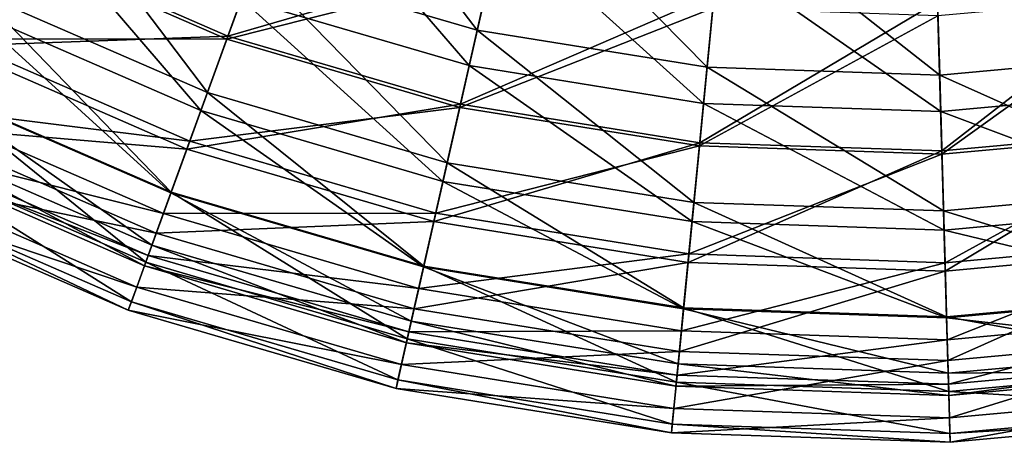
# Model space of a CAD drawing. Header units: millimetres. Extents: x 0 to 424, y 0 to 403.
# Tile 314 of 656: x 291 to 331, y 0 to 17. Entities that reach past the tile are written whole.
import ezdxf

# ---------------------------------------------------------------- set-up
doc = ezdxf.new("R2010")
doc.units = ezdxf.units.MM
doc.header["$LTSCALE"] = 25.4
doc.layers.get('0').update_dxf_attribs({"true_color": 0xff5454})

# ---------------------------------------------------------------- blocks, each defined once
blk = doc.blocks.new('VETRO-III-7641.STL')
at = {"color": 35, "true_color": 0x816c61}
mesh = blk.add_polyface(dxfattribs=at)
corners = [(47.997, 129.976, 686.678), (37.042, 128.231, 677.544), (45.953, 124.346, 677.544), (39.775, 133.56, 686.678)]
mesh.append_faces([[corners[k] for k in face] for face in [(0, 1, 2), (1, 0, 3)]], dxfattribs={"vtx0": -1, "color": 35})
mesh = blk.add_polyface(dxfattribs=at)
corners = [(55.953, 124.579, 584.147), (49.235, 133.385, 575.423), (57.404, 130.988, 575.423), (46.992, 127.209, 584.147)]
mesh.append_faces([[corners[k] for k in face] for face in [(0, 1, 2), (1, 0, 3)]], dxfattribs={"vtx0": -1, "color": 35})
mesh = blk.add_polyface(dxfattribs=at)
corners = [(36.982, 128.115, 593.315), (47.804, 129.445, 584.015), (39.518, 133.057, 584.015), (45.908, 124.223, 593.315)]
mesh.append_faces([[corners[k] for k in face] for face in [(0, 1, 2), (1, 0, 3)]], dxfattribs={"vtx0": -1, "color": 35})
mesh = blk.add_polyface(dxfattribs=at)
corners = [(48.52, 131.416, 685.555), (55.631, 123.157, 676.492), (46.495, 125.838, 676.492), (56.941, 128.945, 685.555)]
mesh.append_faces([[corners[k] for k in face] for face in [(0, 1, 2), (1, 0, 3)]], dxfattribs={"vtx0": -1, "color": 35})
mesh = blk.add_polyface(dxfattribs=at)
corners = [(45.131, 122.081, 593.609), (38.432, 130.94, 584.147), (46.992, 127.209, 584.147), (35.942, 126.087, 593.609)]
mesh.append_faces([[corners[k] for k in face] for face in [(0, 1, 2), (1, 0, 3)]], dxfattribs={"vtx0": -1, "color": 35})
mesh = blk.add_polyface(dxfattribs=at)
corners = [(65.172, 123.093, 584.147), (57.404, 130.988, 575.423), (65.809, 129.633, 575.423), (55.953, 124.579, 584.147)]
mesh.append_faces([[corners[k] for k in face] for face in [(0, 1, 2), (1, 0, 3)]], dxfattribs={"vtx0": -1, "color": 35})
mesh = blk.add_polyface(dxfattribs=at)
corners = [(56.603, 127.45, 686.678), (45.953, 124.346, 677.544), (55.281, 121.609, 677.544), (47.997, 129.976, 686.678)]
mesh.append_faces([[corners[k] for k in face] for face in [(0, 1, 2), (1, 0, 3)]], dxfattribs={"vtx0": -1, "color": 35})
mesh = blk.add_polyface(dxfattribs=at)
corners = [(83.805, 123.628, 584.147), (74.317, 129.343, 575.423), (82.795, 130.121, 575.423), (74.506, 122.775, 584.147)]
mesh.append_faces([[corners[k] for k in face] for face in [(0, 1, 2), (1, 0, 3)]], dxfattribs={"vtx0": -1, "color": 35})
mesh = blk.add_polyface(dxfattribs=at)
corners = [(37.766, 129.643, 676.492), (44.868, 121.358, 666.763), (35.591, 125.403, 666.763), (46.495, 125.838, 676.492)]
mesh.append_faces([[corners[k] for k in face] for face in [(0, 1, 2), (1, 0, 3)]], dxfattribs={"vtx0": -1, "color": 35})
mesh = blk.add_polyface(dxfattribs=at)
corners = [(74.506, 122.775, 584.147), (65.809, 129.633, 575.423), (74.317, 129.343, 575.423), (65.172, 123.093, 584.147)]
mesh.append_faces([[corners[k] for k in face] for face in [(0, 1, 2), (1, 0, 3)]], dxfattribs={"vtx0": -1, "color": 35})
mesh = blk.add_polyface(dxfattribs=at)
corners = [(45.908, 124.223, 593.315), (56.478, 126.9, 584.015), (47.804, 129.445, 584.015), (55.252, 121.481, 593.315)]
mesh.append_faces([[corners[k] for k in face] for face in [(0, 1, 2), (1, 0, 3)]], dxfattribs={"vtx0": -1, "color": 35})
mesh = blk.add_polyface(dxfattribs=at)
corners = [(56.941, 128.945, 685.555), (65.031, 121.642, 676.492), (55.631, 123.157, 676.492), (65.606, 127.548, 685.555)]
mesh.append_faces([[corners[k] for k in face] for face in [(0, 1, 2), (1, 0, 3)]], dxfattribs={"vtx0": -1, "color": 35})
mesh = blk.add_polyface(dxfattribs=at)
corners = [(45.953, 124.346, 677.544), (34.839, 123.936, 667.747), (44.306, 119.809, 667.747), (37.042, 128.231, 677.544)]
mesh.append_faces([[corners[k] for k in face] for face in [(0, 1, 2), (1, 0, 3)]], dxfattribs={"vtx0": -1, "color": 35})
mesh = blk.add_polyface(dxfattribs=at)
corners = [(34.993, 124.235, 603.232), (45.908, 124.223, 593.315), (36.982, 128.115, 593.315), (44.421, 120.125, 603.232)]
mesh.append_faces([[corners[k] for k in face] for face in [(0, 1, 2), (1, 0, 3)]], dxfattribs={"vtx0": -1, "color": 35})
mesh = blk.add_polyface(dxfattribs=at)
corners = [(74.377, 127.249, 685.555), (84.029, 122.188, 676.492), (74.547, 121.317, 676.492), (83.117, 128.051, 685.555)]
mesh.append_faces([[corners[k] for k in face] for face in [(0, 1, 2), (1, 0, 3)]], dxfattribs={"vtx0": -1, "color": 35})
mesh = blk.add_polyface(dxfattribs=at)
corners = [(54.749, 119.259, 593.609), (46.992, 127.209, 584.147), (55.953, 124.579, 584.147), (45.131, 122.081, 593.609)]
mesh.append_faces([[corners[k] for k in face] for face in [(0, 1, 2), (1, 0, 3)]], dxfattribs={"vtx0": -1, "color": 35})
mesh = blk.add_polyface(dxfattribs=at)
corners = [(65.457, 126.023, 686.678), (55.281, 121.609, 677.544), (64.878, 120.062, 677.544), (56.603, 127.45, 686.678)]
mesh.append_faces([[corners[k] for k in face] for face in [(0, 1, 2), (1, 0, 3)]], dxfattribs={"vtx0": -1, "color": 35})
mesh = blk.add_polyface(dxfattribs=at)
corners = [(65.606, 127.548, 685.555), (74.547, 121.317, 676.492), (65.031, 121.642, 676.492), (74.377, 127.249, 685.555)]
mesh.append_faces([[corners[k] for k in face] for face in [(0, 1, 2), (1, 0, 3)]], dxfattribs={"vtx0": -1, "color": 35})
mesh = blk.add_polyface(dxfattribs=at)
corners = [(55.252, 121.481, 593.315), (65.403, 125.461, 584.015), (56.478, 126.9, 584.015), (64.865, 119.932, 593.315)]
mesh.append_faces([[corners[k] for k in face] for face in [(0, 1, 2), (1, 0, 3)]], dxfattribs={"vtx0": -1, "color": 35})
mesh = blk.add_polyface(dxfattribs=at)
corners = [(83.352, 126.537, 686.678), (74.593, 119.731, 677.544), (84.273, 120.619, 677.544), (74.421, 125.717, 686.678)]
mesh.append_faces([[corners[k] for k in face] for face in [(0, 1, 2), (1, 0, 3)]], dxfattribs={"vtx0": -1, "color": 35})
mesh = blk.add_polyface(dxfattribs=at)
corners = [(43.678, 118.08, 603.668), (35.942, 126.087, 593.609), (45.131, 122.081, 593.609), (33.999, 122.299, 603.668)]
mesh.append_faces([[corners[k] for k in face] for face in [(0, 1, 2), (1, 0, 3)]], dxfattribs={"vtx0": -1, "color": 35})
mesh = blk.add_polyface(dxfattribs=at)
corners = [(74.421, 125.717, 686.678), (64.878, 120.062, 677.544), (74.593, 119.731, 677.544), (65.457, 126.023, 686.678)]
mesh.append_faces([[corners[k] for k in face] for face in [(0, 1, 2), (1, 0, 3)]], dxfattribs={"vtx0": -1, "color": 35})
mesh = blk.add_polyface(dxfattribs=at)
corners = [(46.495, 125.838, 676.492), (54.579, 118.509, 666.763), (44.868, 121.358, 666.763), (55.631, 123.157, 676.492)]
mesh.append_faces([[corners[k] for k in face] for face in [(0, 1, 2), (1, 0, 3)]], dxfattribs={"vtx0": -1, "color": 35})
mesh = blk.add_polyface(dxfattribs=at)
corners = [(74.597, 119.6, 593.315), (83.439, 125.979, 584.015), (74.437, 125.153, 584.015), (84.293, 120.49, 593.315)]
mesh.append_faces([[corners[k] for k in face] for face in [(0, 1, 2), (1, 0, 3)]], dxfattribs={"vtx0": -1, "color": 35})
mesh = blk.add_polyface(dxfattribs=at)
corners = [(35.591, 125.403, 666.763), (43.666, 118.047, 656.519), (33.983, 122.268, 656.519), (44.868, 121.358, 666.763)]
mesh.append_faces([[corners[k] for k in face] for face in [(0, 1, 2), (1, 0, 3)]], dxfattribs={"vtx0": -1, "color": 35})
mesh = blk.add_polyface(dxfattribs=at)
corners = [(64.865, 119.932, 593.315), (74.437, 125.153, 584.015), (65.403, 125.461, 584.015), (74.597, 119.6, 593.315)]
mesh.append_faces([[corners[k] for k in face] for face in [(0, 1, 2), (1, 0, 3)]], dxfattribs={"vtx0": -1, "color": 35})
mesh = blk.add_polyface(dxfattribs=at)
corners = [(64.644, 117.664, 593.609), (55.953, 124.579, 584.147), (65.172, 123.093, 584.147), (54.749, 119.259, 593.609)]
mesh.append_faces([[corners[k] for k in face] for face in [(0, 1, 2), (1, 0, 3)]], dxfattribs={"vtx0": -1, "color": 35})
mesh = blk.add_polyface(dxfattribs=at)
corners = [(33.579, 121.48, 613.613), (44.421, 120.125, 603.232), (34.993, 124.235, 603.232), (43.363, 117.214, 613.613)]
mesh.append_faces([[corners[k] for k in face] for face in [(0, 1, 2), (1, 0, 3)]], dxfattribs={"vtx0": -1, "color": 35})
mesh = blk.add_polyface(dxfattribs=at)
corners = [(55.281, 121.609, 677.544), (44.306, 119.809, 667.747), (54.215, 116.901, 667.747), (45.953, 124.346, 677.544)]
mesh.append_faces([[corners[k] for k in face] for face in [(0, 1, 2), (1, 0, 3)]], dxfattribs={"vtx0": -1, "color": 35})
mesh = blk.add_polyface(dxfattribs=at)
corners = [(44.421, 120.125, 603.232), (55.252, 121.481, 593.315), (45.908, 124.223, 593.315), (54.289, 117.229, 603.232)]
mesh.append_faces([[corners[k] for k in face] for face in [(0, 1, 2), (1, 0, 3)]], dxfattribs={"vtx0": -1, "color": 35})
mesh = blk.add_polyface(dxfattribs=at)
corners = [(44.306, 119.809, 667.747), (33.199, 120.739, 657.432), (43.08, 116.432, 657.432), (34.839, 123.936, 667.747)]
mesh.append_faces([[corners[k] for k in face] for face in [(0, 1, 2), (1, 0, 3)]], dxfattribs={"vtx0": -1, "color": 35})
mesh = blk.add_polyface(dxfattribs=at)
corners = [(84.644, 118.238, 593.609), (74.506, 122.775, 584.147), (83.805, 123.628, 584.147), (74.662, 117.322, 593.609)]
mesh.append_faces([[corners[k] for k in face] for face in [(0, 1, 2), (1, 0, 3)]], dxfattribs={"vtx0": -1, "color": 35})
mesh = blk.add_polyface(dxfattribs=at)
corners = [(55.631, 123.157, 676.492), (64.57, 116.899, 666.763), (54.579, 118.509, 666.763), (65.031, 121.642, 676.492)]
mesh.append_faces([[corners[k] for k in face] for face in [(0, 1, 2), (1, 0, 3)]], dxfattribs={"vtx0": -1, "color": 35})
mesh = blk.add_polyface(dxfattribs=at)
corners = [(74.662, 117.322, 593.609), (65.172, 123.093, 584.147), (74.506, 122.775, 584.147), (64.644, 117.664, 593.609)]
mesh.append_faces([[corners[k] for k in face] for face in [(0, 1, 2), (1, 0, 3)]], dxfattribs={"vtx0": -1, "color": 35})
mesh = blk.add_polyface(dxfattribs=at)
corners = [(42.656, 115.265, 614.171), (33.999, 122.299, 603.668), (43.678, 118.08, 603.668), (32.632, 119.634, 614.171)]
mesh.append_faces([[corners[k] for k in face] for face in [(0, 1, 2), (1, 0, 3)]], dxfattribs={"vtx0": -1, "color": 35})
mesh = blk.add_polyface(dxfattribs=at)
corners = [(33.983, 122.268, 656.519), (42.906, 115.954, 645.917), (32.967, 120.287, 645.917), (43.666, 118.047, 656.519)]
mesh.append_faces([[corners[k] for k in face] for face in [(0, 1, 2), (1, 0, 3)]], dxfattribs={"vtx0": -1, "color": 35})
mesh = blk.add_polyface(dxfattribs=at)
corners = [(53.809, 115.107, 603.668), (45.131, 122.081, 593.609), (54.749, 119.259, 593.609), (43.678, 118.08, 603.668)]
mesh.append_faces([[corners[k] for k in face] for face in [(0, 1, 2), (1, 0, 3)]], dxfattribs={"vtx0": -1, "color": 35})
mesh = blk.add_polyface(dxfattribs=at)
corners = [(74.547, 121.317, 676.492), (84.762, 117.479, 666.763), (74.684, 116.554, 666.763), (84.029, 122.188, 676.492)]
mesh.append_faces([[corners[k] for k in face] for face in [(0, 1, 2), (1, 0, 3)]], dxfattribs={"vtx0": -1, "color": 35})
mesh = blk.add_polyface(dxfattribs=at)
corners = [(32.763, 119.889, 624.297), (43.363, 117.214, 613.613), (33.579, 121.48, 613.613), (42.754, 115.534, 624.297)]
mesh.append_faces([[corners[k] for k in face] for face in [(0, 1, 2), (1, 0, 3)]], dxfattribs={"vtx0": -1, "color": 35})
mesh = blk.add_polyface(dxfattribs=at)
corners = [(44.868, 121.358, 666.763), (53.801, 115.073, 656.519), (43.666, 118.047, 656.519), (54.579, 118.509, 666.763)]
mesh.append_faces([[corners[k] for k in face] for face in [(0, 1, 2), (1, 0, 3)]], dxfattribs={"vtx0": -1, "color": 35})
mesh = blk.add_polyface(dxfattribs=at)
corners = [(64.878, 120.062, 677.544), (54.215, 116.901, 667.747), (64.41, 115.258, 667.747), (55.281, 121.609, 677.544)]
mesh.append_faces([[corners[k] for k in face] for face in [(0, 1, 2), (1, 0, 3)]], dxfattribs={"vtx0": -1, "color": 35})
mesh = blk.add_polyface(dxfattribs=at)
corners = [(54.289, 117.229, 603.232), (64.865, 119.932, 593.315), (55.252, 121.481, 593.315), (64.443, 115.593, 603.232)]
mesh.append_faces([[corners[k] for k in face] for face in [(0, 1, 2), (1, 0, 3)]], dxfattribs={"vtx0": -1, "color": 35})
mesh = blk.add_polyface(dxfattribs=at)
corners = [(65.031, 121.642, 676.492), (74.684, 116.554, 666.763), (64.57, 116.899, 666.763), (74.547, 121.317, 676.492)]
mesh.append_faces([[corners[k] for k in face] for face in [(0, 1, 2), (1, 0, 3)]], dxfattribs={"vtx0": -1, "color": 35})
mesh = blk.add_polyface(dxfattribs=at)
corners = [(43.08, 116.432, 657.432), (32.148, 118.689, 646.756), (42.293, 114.266, 646.756), (33.199, 120.739, 657.432)]
mesh.append_faces([[corners[k] for k in face] for face in [(0, 1, 2), (1, 0, 3)]], dxfattribs={"vtx0": -1, "color": 35})
mesh = blk.add_polyface(dxfattribs=at)
corners = [(84.273, 120.619, 677.544), (74.732, 114.906, 667.747), (85.015, 115.85, 667.747), (74.593, 119.731, 677.544)]
mesh.append_faces([[corners[k] for k in face] for face in [(0, 1, 2), (1, 0, 3)]], dxfattribs={"vtx0": -1, "color": 35})
mesh = blk.add_polyface(dxfattribs=at)
corners = [(74.722, 115.242, 603.232), (84.293, 120.49, 593.315), (74.597, 119.6, 593.315), (84.964, 116.182, 603.232)]
mesh.append_faces([[corners[k] for k in face] for face in [(0, 1, 2), (1, 0, 3)]], dxfattribs={"vtx0": -1, "color": 35})
mesh = blk.add_polyface(dxfattribs=at)
corners = [(32.967, 120.287, 645.917), (42.6, 115.112, 635.121), (32.558, 119.49, 635.121), (42.906, 115.954, 645.917)]
mesh.append_faces([[corners[k] for k in face] for face in [(0, 1, 2), (1, 0, 3)]], dxfattribs={"vtx0": -1, "color": 35})
mesh = blk.add_polyface(dxfattribs=at)
corners = [(43.363, 117.214, 613.613), (54.289, 117.229, 603.232), (44.421, 120.125, 603.232), (53.605, 114.208, 613.613)]
mesh.append_faces([[corners[k] for k in face] for face in [(0, 1, 2), (1, 0, 3)]], dxfattribs={"vtx0": -1, "color": 35})
mesh = blk.add_polyface(dxfattribs=at)
corners = [(32.558, 119.49, 635.121), (42.754, 115.534, 624.297), (32.763, 119.889, 624.297), (42.6, 115.112, 635.121)]
mesh.append_faces([[corners[k] for k in face] for face in [(0, 1, 2), (1, 0, 3)]], dxfattribs={"vtx0": -1, "color": 35})
mesh = blk.add_polyface(dxfattribs=at)
corners = [(54.215, 116.901, 667.747), (43.08, 116.432, 657.432), (53.422, 113.397, 657.432), (44.306, 119.809, 667.747)]
mesh.append_faces([[corners[k] for k in face] for face in [(0, 1, 2), (1, 0, 3)]], dxfattribs={"vtx0": -1, "color": 35})
mesh = blk.add_polyface(dxfattribs=at)
corners = [(74.593, 119.731, 677.544), (64.41, 115.258, 667.747), (74.732, 114.906, 667.747), (64.878, 120.062, 677.544)]
mesh.append_faces([[corners[k] for k in face] for face in [(0, 1, 2), (1, 0, 3)]], dxfattribs={"vtx0": -1, "color": 35})
mesh = blk.add_polyface(dxfattribs=at)
corners = [(64.443, 115.593, 603.232), (74.597, 119.6, 593.315), (64.865, 119.932, 593.315), (74.722, 115.242, 603.232)]
mesh.append_faces([[corners[k] for k in face] for face in [(0, 1, 2), (1, 0, 3)]], dxfattribs={"vtx0": -1, "color": 35})
mesh = blk.add_polyface(dxfattribs=at)
corners = [(42.08, 113.678, 624.962), (32.632, 119.634, 614.171), (42.656, 115.265, 614.171), (31.862, 118.132, 624.962)]
mesh.append_faces([[corners[k] for k in face] for face in [(0, 1, 2), (1, 0, 3)]], dxfattribs={"vtx0": -1, "color": 35})
mesh = blk.add_polyface(dxfattribs=at)
corners = [(64.232, 113.427, 603.668), (54.749, 119.259, 593.609), (64.644, 117.664, 593.609), (53.809, 115.107, 603.668)]
mesh.append_faces([[corners[k] for k in face] for face in [(0, 1, 2), (1, 0, 3)]], dxfattribs={"vtx0": -1, "color": 35})
mesh = blk.add_polyface(dxfattribs=at)
corners = [(42.293, 114.266, 646.756), (31.7, 117.815, 635.878), (41.958, 113.343, 635.878), (32.148, 118.689, 646.756)]
mesh.append_faces([[corners[k] for k in face] for face in [(0, 1, 2), (1, 0, 3)]], dxfattribs={"vtx0": -1, "color": 35})
mesh = blk.add_polyface(dxfattribs=at)
corners = [(54.579, 118.509, 666.763), (64.229, 113.392, 656.519), (53.801, 115.073, 656.519), (64.57, 116.899, 666.763)]
mesh.append_faces([[corners[k] for k in face] for face in [(0, 1, 2), (1, 0, 3)]], dxfattribs={"vtx0": -1, "color": 35})
mesh = blk.add_polyface(dxfattribs=at)
corners = [(41.958, 113.343, 635.878), (31.862, 118.132, 624.962), (42.08, 113.678, 624.962), (31.7, 117.815, 635.878)]
mesh.append_faces([[corners[k] for k in face] for face in [(0, 1, 2), (1, 0, 3)]], dxfattribs={"vtx0": -1, "color": 35})
mesh = blk.add_polyface(dxfattribs=at)
corners = [(85.298, 114.032, 603.668), (74.662, 117.322, 593.609), (84.644, 118.238, 593.609), (74.784, 113.067, 603.668)]
mesh.append_faces([[corners[k] for k in face] for face in [(0, 1, 2), (1, 0, 3)]], dxfattribs={"vtx0": -1, "color": 35})
mesh = blk.add_polyface(dxfattribs=at)
corners = [(53.147, 112.186, 614.171), (43.678, 118.08, 603.668), (53.809, 115.107, 603.668), (42.656, 115.265, 614.171)]
mesh.append_faces([[corners[k] for k in face] for face in [(0, 1, 2), (1, 0, 3)]], dxfattribs={"vtx0": -1, "color": 35})
mesh = blk.add_polyface(dxfattribs=at)
corners = [(43.666, 118.047, 656.519), (53.309, 112.901, 645.917), (42.906, 115.954, 645.917), (53.801, 115.073, 656.519)]
mesh.append_faces([[corners[k] for k in face] for face in [(0, 1, 2), (1, 0, 3)]], dxfattribs={"vtx0": -1, "color": 35})
mesh = blk.add_polyface(dxfattribs=at)
corners = [(74.784, 113.067, 603.668), (64.644, 117.664, 593.609), (74.662, 117.322, 593.609), (64.232, 113.427, 603.668)]
mesh.append_faces([[corners[k] for k in face] for face in [(0, 1, 2), (1, 0, 3)]], dxfattribs={"vtx0": -1, "color": 35})
mesh = blk.add_polyface(dxfattribs=at)
corners = [(74.684, 116.554, 666.763), (85.304, 113.997, 656.519), (74.785, 113.032, 656.519), (84.762, 117.479, 666.763)]
mesh.append_faces([[corners[k] for k in face] for face in [(0, 1, 2), (1, 0, 3)]], dxfattribs={"vtx0": -1, "color": 35})
mesh = blk.add_polyface(dxfattribs=at)
corners = [(42.754, 115.534, 624.297), (53.605, 114.208, 613.613), (43.363, 117.214, 613.613), (53.211, 112.466, 624.297)]
mesh.append_faces([[corners[k] for k in face] for face in [(0, 1, 2), (1, 0, 3)]], dxfattribs={"vtx0": -1, "color": 35})
mesh = blk.add_polyface(dxfattribs=at)
corners = [(53.605, 114.208, 613.613), (64.443, 115.593, 603.232), (54.289, 117.229, 603.232), (64.143, 112.51, 613.613)]
mesh.append_faces([[corners[k] for k in face] for face in [(0, 1, 2), (1, 0, 3)]], dxfattribs={"vtx0": -1, "color": 35})
mesh = blk.add_polyface(dxfattribs=at)
corners = [(64.41, 115.258, 667.747), (53.422, 113.397, 657.432), (64.063, 111.682, 657.432), (54.215, 116.901, 667.747)]
mesh.append_faces([[corners[k] for k in face] for face in [(0, 1, 2), (1, 0, 3)]], dxfattribs={"vtx0": -1, "color": 35})
mesh = blk.add_polyface(dxfattribs=at)
corners = [(64.57, 116.899, 666.763), (74.785, 113.032, 656.519), (64.229, 113.392, 656.519), (74.684, 116.554, 666.763)]
mesh.append_faces([[corners[k] for k in face] for face in [(0, 1, 2), (1, 0, 3)]], dxfattribs={"vtx0": -1, "color": 35})
mesh = blk.add_polyface(dxfattribs=at)
corners = [(53.422, 113.397, 657.432), (42.293, 114.266, 646.756), (52.913, 111.149, 646.756), (43.08, 116.432, 657.432)]
mesh.append_faces([[corners[k] for k in face] for face in [(0, 1, 2), (1, 0, 3)]], dxfattribs={"vtx0": -1, "color": 35})
mesh = blk.add_polyface(dxfattribs=at)
corners = [(74.811, 112.146, 613.613), (84.964, 116.182, 603.232), (74.722, 115.242, 603.232), (85.44, 113.122, 613.613)]
mesh.append_faces([[corners[k] for k in face] for face in [(0, 1, 2), (1, 0, 3)]], dxfattribs={"vtx0": -1, "color": 35})
mesh = blk.add_polyface(dxfattribs=at)
corners = [(42.906, 115.954, 645.917), (53.112, 112.027, 635.121), (42.6, 115.112, 635.121), (53.309, 112.901, 645.917)]
mesh.append_faces([[corners[k] for k in face] for face in [(0, 1, 2), (1, 0, 3)]], dxfattribs={"vtx0": -1, "color": 35})
mesh = blk.add_polyface(dxfattribs=at)
corners = [(85.015, 115.85, 667.747), (74.835, 111.315, 657.432), (85.568, 112.3, 657.432), (74.732, 114.906, 667.747)]
mesh.append_faces([[corners[k] for k in face] for face in [(0, 1, 2), (1, 0, 3)]], dxfattribs={"vtx0": -1, "color": 35})
mesh = blk.add_polyface(dxfattribs=at)
corners = [(42.6, 115.112, 635.121), (53.211, 112.466, 624.297), (42.754, 115.534, 624.297), (53.112, 112.027, 635.121)]
mesh.append_faces([[corners[k] for k in face] for face in [(0, 1, 2), (1, 0, 3)]], dxfattribs={"vtx0": -1, "color": 35})
mesh = blk.add_polyface(dxfattribs=at)
corners = [(64.143, 112.51, 613.613), (74.722, 115.242, 603.232), (64.443, 115.593, 603.232), (74.811, 112.146, 613.613)]
mesh.append_faces([[corners[k] for k in face] for face in [(0, 1, 2), (1, 0, 3)]], dxfattribs={"vtx0": -1, "color": 35})
mesh = blk.add_polyface(dxfattribs=at)
corners = [(52.775, 110.539, 624.962), (42.656, 115.265, 614.171), (53.147, 112.186, 614.171), (42.08, 113.678, 624.962)]
mesh.append_faces([[corners[k] for k in face] for face in [(0, 1, 2), (1, 0, 3)]], dxfattribs={"vtx0": -1, "color": 35})
mesh = blk.add_polyface(dxfattribs=at)
corners = [(63.942, 110.446, 614.171), (53.809, 115.107, 603.668), (64.232, 113.427, 603.668), (53.147, 112.186, 614.171)]
mesh.append_faces([[corners[k] for k in face] for face in [(0, 1, 2), (1, 0, 3)]], dxfattribs={"vtx0": -1, "color": 35})
mesh = blk.add_polyface(dxfattribs=at)
corners = [(53.801, 115.073, 656.519), (64.013, 111.176, 645.917), (53.309, 112.901, 645.917), (64.229, 113.392, 656.519)]
mesh.append_faces([[corners[k] for k in face] for face in [(0, 1, 2), (1, 0, 3)]], dxfattribs={"vtx0": -1, "color": 35})
mesh = blk.add_polyface(dxfattribs=at)
corners = [(74.732, 114.906, 667.747), (64.063, 111.682, 657.432), (74.835, 111.315, 657.432), (64.41, 115.258, 667.747)]
mesh.append_faces([[corners[k] for k in face] for face in [(0, 1, 2), (1, 0, 3)]], dxfattribs={"vtx0": -1, "color": 35})
mesh = blk.add_polyface(dxfattribs=at)
corners = [(52.913, 111.149, 646.756), (41.958, 113.343, 635.878), (52.696, 110.192, 635.878), (42.293, 114.266, 646.756)]
mesh.append_faces([[corners[k] for k in face] for face in [(0, 1, 2), (1, 0, 3)]], dxfattribs={"vtx0": -1, "color": 35})
mesh = blk.add_polyface(dxfattribs=at)
corners = [(53.211, 112.466, 624.297), (64.143, 112.51, 613.613), (53.605, 114.208, 613.613), (63.97, 110.732, 624.297)]
mesh.append_faces([[corners[k] for k in face] for face in [(0, 1, 2), (1, 0, 3)]], dxfattribs={"vtx0": -1, "color": 35})
mesh = blk.add_polyface(dxfattribs=at)
corners = [(85.759, 111.073, 614.171), (74.784, 113.067, 603.668), (85.298, 114.032, 603.668), (74.87, 110.073, 614.171)]
mesh.append_faces([[corners[k] for k in face] for face in [(0, 1, 2), (1, 0, 3)]], dxfattribs={"vtx0": -1, "color": 35})
mesh = blk.add_polyface(dxfattribs=at)
corners = [(74.785, 113.032, 656.519), (85.646, 111.797, 645.917), (74.849, 110.806, 645.917), (85.304, 113.997, 656.519)]
mesh.append_faces([[corners[k] for k in face] for face in [(0, 1, 2), (1, 0, 3)]], dxfattribs={"vtx0": -1, "color": 35})
mesh = blk.add_polyface(dxfattribs=at)
corners = [(52.696, 110.192, 635.878), (42.08, 113.678, 624.962), (52.775, 110.539, 624.962), (41.958, 113.343, 635.878)]
mesh.append_faces([[corners[k] for k in face] for face in [(0, 1, 2), (1, 0, 3)]], dxfattribs={"vtx0": -1, "color": 35})
mesh = blk.add_polyface(dxfattribs=at)
corners = [(64.063, 111.682, 657.432), (52.913, 111.149, 646.756), (63.84, 109.389, 646.756), (53.422, 113.397, 657.432)]
mesh.append_faces([[corners[k] for k in face] for face in [(0, 1, 2), (1, 0, 3)]], dxfattribs={"vtx0": -1, "color": 35})
mesh = blk.add_polyface(dxfattribs=at)
corners = [(74.87, 110.073, 614.171), (64.232, 113.427, 603.668), (74.784, 113.067, 603.668), (63.942, 110.446, 614.171)]
mesh.append_faces([[corners[k] for k in face] for face in [(0, 1, 2), (1, 0, 3)]], dxfattribs={"vtx0": -1, "color": 35})
mesh = blk.add_polyface(dxfattribs=at)
corners = [(64.229, 113.392, 656.519), (74.849, 110.806, 645.917), (64.013, 111.176, 645.917), (74.785, 113.032, 656.519)]
mesh.append_faces([[corners[k] for k in face] for face in [(0, 1, 2), (1, 0, 3)]], dxfattribs={"vtx0": -1, "color": 35})
mesh = blk.add_polyface(dxfattribs=at)
corners = [(74.862, 110.36, 624.297), (85.44, 113.122, 613.613), (74.811, 112.146, 613.613), (85.715, 111.356, 624.297)]
mesh.append_faces([[corners[k] for k in face] for face in [(0, 1, 2), (1, 0, 3)]], dxfattribs={"vtx0": -1, "color": 35})
mesh = blk.add_polyface(dxfattribs=at)
corners = [(53.309, 112.901, 645.917), (63.927, 110.285, 635.121), (53.112, 112.027, 635.121), (64.013, 111.176, 645.917)]
mesh.append_faces([[corners[k] for k in face] for face in [(0, 1, 2), (1, 0, 3)]], dxfattribs={"vtx0": -1, "color": 35})
mesh = blk.add_polyface(dxfattribs=at)
corners = [(63.779, 108.766, 624.962), (53.147, 112.186, 614.171), (63.942, 110.446, 614.171), (52.775, 110.539, 624.962)]
mesh.append_faces([[corners[k] for k in face] for face in [(0, 1, 2), (1, 0, 3)]], dxfattribs={"vtx0": -1, "color": 35})
mesh = blk.add_polyface(dxfattribs=at)
corners = [(53.112, 112.027, 635.121), (63.97, 110.732, 624.297), (53.211, 112.466, 624.297), (63.927, 110.285, 635.121)]
mesh.append_faces([[corners[k] for k in face] for face in [(0, 1, 2), (1, 0, 3)]], dxfattribs={"vtx0": -1, "color": 35})
mesh = blk.add_polyface(dxfattribs=at)
corners = [(63.97, 110.732, 624.297), (74.811, 112.146, 613.613), (64.143, 112.51, 613.613), (74.862, 110.36, 624.297)]
mesh.append_faces([[corners[k] for k in face] for face in [(0, 1, 2), (1, 0, 3)]], dxfattribs={"vtx0": -1, "color": 35})
mesh = blk.add_polyface(dxfattribs=at)
corners = [(85.568, 112.3, 657.432), (74.901, 109.011, 646.756), (85.922, 110.023, 646.756), (74.835, 111.315, 657.432)]
mesh.append_faces([[corners[k] for k in face] for face in [(0, 1, 2), (1, 0, 3)]], dxfattribs={"vtx0": -1, "color": 35})
mesh = blk.add_polyface(dxfattribs=at)
corners = [(74.849, 110.806, 645.917), (85.784, 110.912, 635.121), (74.875, 109.911, 635.121), (85.646, 111.797, 645.917)]
mesh.append_faces([[corners[k] for k in face] for face in [(0, 1, 2), (1, 0, 3)]], dxfattribs={"vtx0": -1, "color": 35})
mesh = blk.add_polyface(dxfattribs=at)
corners = [(74.835, 111.315, 657.432), (63.84, 109.389, 646.756), (74.901, 109.011, 646.756), (64.063, 111.682, 657.432)]
mesh.append_faces([[corners[k] for k in face] for face in [(0, 1, 2), (1, 0, 3)]], dxfattribs={"vtx0": -1, "color": 35})
mesh = blk.add_polyface(dxfattribs=at)
corners = [(63.84, 109.389, 646.756), (52.696, 110.192, 635.878), (63.745, 108.412, 635.878), (52.913, 111.149, 646.756)]
mesh.append_faces([[corners[k] for k in face] for face in [(0, 1, 2), (1, 0, 3)]], dxfattribs={"vtx0": -1, "color": 35})
mesh = blk.add_polyface(dxfattribs=at)
corners = [(64.013, 111.176, 645.917), (74.875, 109.911, 635.121), (63.927, 110.285, 635.121), (74.849, 110.806, 645.917)]
mesh.append_faces([[corners[k] for k in face] for face in [(0, 1, 2), (1, 0, 3)]], dxfattribs={"vtx0": -1, "color": 35})
mesh = blk.add_polyface(dxfattribs=at)
corners = [(74.875, 109.911, 635.121), (85.715, 111.356, 624.297), (74.862, 110.36, 624.297), (85.784, 110.912, 635.121)]
mesh.append_faces([[corners[k] for k in face] for face in [(0, 1, 2), (1, 0, 3)]], dxfattribs={"vtx0": -1, "color": 35})
mesh = blk.add_polyface(dxfattribs=at)
corners = [(86.018, 109.405, 624.962), (74.87, 110.073, 614.171), (85.759, 111.073, 614.171), (74.919, 108.386, 624.962)]
mesh.append_faces([[corners[k] for k in face] for face in [(0, 1, 2), (1, 0, 3)]], dxfattribs={"vtx0": -1, "color": 35})
mesh = blk.add_polyface(dxfattribs=at)
corners = [(63.927, 110.285, 635.121), (74.862, 110.36, 624.297), (63.97, 110.732, 624.297), (74.875, 109.911, 635.121)]
mesh.append_faces([[corners[k] for k in face] for face in [(0, 1, 2), (1, 0, 3)]], dxfattribs={"vtx0": -1, "color": 35})
mesh = blk.add_polyface(dxfattribs=at)
corners = [(63.745, 108.412, 635.878), (52.775, 110.539, 624.962), (63.779, 108.766, 624.962), (52.696, 110.192, 635.878)]
mesh.append_faces([[corners[k] for k in face] for face in [(0, 1, 2), (1, 0, 3)]], dxfattribs={"vtx0": -1, "color": 35})
mesh = blk.add_polyface(dxfattribs=at)
corners = [(74.919, 108.386, 624.962), (63.942, 110.446, 614.171), (74.87, 110.073, 614.171), (63.779, 108.766, 624.962)]
mesh.append_faces([[corners[k] for k in face] for face in [(0, 1, 2), (1, 0, 3)]], dxfattribs={"vtx0": -1, "color": 35})
mesh = blk.add_polyface(dxfattribs=at)
corners = [(85.922, 110.023, 646.756), (74.929, 108.03, 635.878), (86.073, 109.053, 635.878), (74.901, 109.011, 646.756)]
mesh.append_faces([[corners[k] for k in face] for face in [(0, 1, 2), (1, 0, 3)]], dxfattribs={"vtx0": -1, "color": 35})
mesh = blk.add_polyface(dxfattribs=at)
corners = [(74.901, 109.011, 646.756), (63.745, 108.412, 635.878), (74.929, 108.03, 635.878), (63.84, 109.389, 646.756)]
mesh.append_faces([[corners[k] for k in face] for face in [(0, 1, 2), (1, 0, 3)]], dxfattribs={"vtx0": -1, "color": 35})
mesh = blk.add_polyface(dxfattribs=at)
corners = [(86.073, 109.053, 635.878), (74.919, 108.386, 624.962), (86.018, 109.405, 624.962), (74.929, 108.03, 635.878)]
mesh.append_faces([[corners[k] for k in face] for face in [(0, 1, 2), (1, 0, 3)]], dxfattribs={"vtx0": -1, "color": 35})
mesh = blk.add_polyface(dxfattribs=at)
corners = [(74.929, 108.03, 635.878), (63.779, 108.766, 624.962), (74.919, 108.386, 624.962), (63.745, 108.412, 635.878)]
mesh.append_faces([[corners[k] for k in face] for face in [(0, 1, 2), (1, 0, 3)]], dxfattribs={"vtx0": -1, "color": 35})

msp = doc.modelspace()

# ---------------------------------------------------------------- block references
at = {"color": 0}
msp.add_blockref('VETRO-III-7641.STL', (253.461, -108.03, -10.243), dxfattribs=at)

doc.saveas('drawing.dxf')
